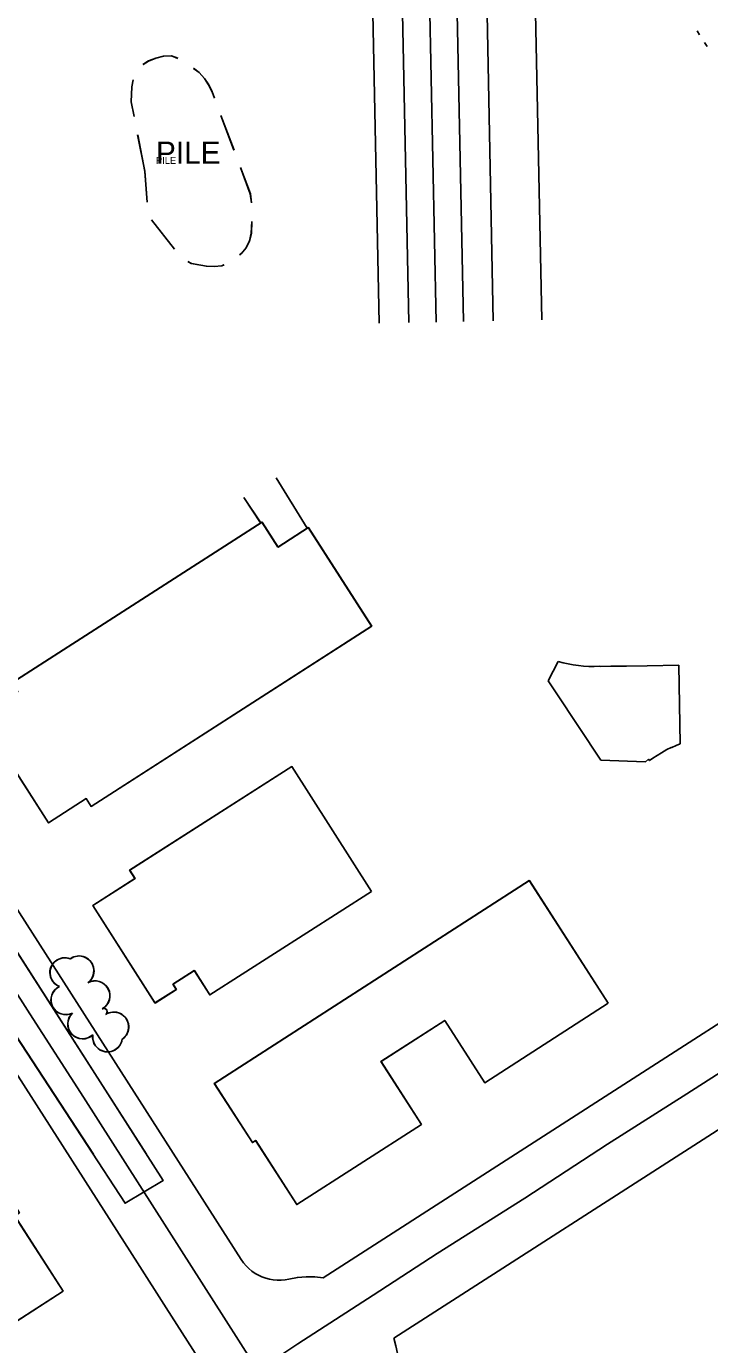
# Model space of a CAD drawing. Extents: x -25029 to 2274964, y -81170 to 687028.
# Drawn here: x -2031 to -1571, y -67574 to -66687 of the extents above; entities that cross this region are included whole.
import ezdxf

# ---------------------------------------------------------------- set-up
doc = ezdxf.new("R2010")
doc.units = 0
for name, color, linetype in [('81911BEA - RW_X_Fee_RW', 7, 'Continuous'), ('BD_X_Canopy', 7, 'Continuous'), ('BLDG', 7, 'Continuous'), ('GE_X_CL_100', 7, 'Continuous'), ('GE_X_CL_2000', 7, 'Continuous'), ('ROAD', 7, 'Continuous'), ('SC_Scratch4', 7, 'Continuous'), ('TREES', 7, 'Continuous'), ('WALL', 7, 'Continuous'), ('WATER', 7, 'Continuous')]:
    doc.layers.add(name, color=color, linetype=linetype)

msp = doc.modelspace()

# ---------------------------------------------------------------- linework, layer by layer
at = {"layer": '81911BEA - RW_X_Fee_RW'}
for p, q in [((-1783.37, -67570.06), (-1350.87, -67292.24)), ((-1936.71, -67549.52), (-1902.8, -67602.48))]:
    msp.add_line(p, q, dxfattribs=at)
for points in [[(-2438.58, -66654.41), (-2144.48, -67113.75), (-2128.83, -67138.19), (-2047.94, -67264.52), (-1967.06, -67390.85), (-1886.18, -67517.17)], [(-2508.22, -66656.91), (-2390.2, -66841.25), (-2325.49, -66942.3), (-2217.65, -67110.74), (-2185.3, -67161.27), (-2050.49, -67371.82), (-1956.13, -67519.2), (-1936.71, -67549.52)], [(-1290.67, -67182.26), (-1594.01, -67377.12), (-1830.98, -67529.38)], [(-1886.18, -67517.17), (-1884.66, -67519.32), (-1882.96, -67521.34), (-1881.09, -67523.19), (-1879.06, -67524.88), (-1876.9, -67526.38), (-1874.6, -67527.69), (-1872.21, -67528.79), (-1869.72, -67529.67), (-1867.17, -67530.33), (-1864.57, -67530.77), (-1861.94, -67530.97), (-1859.3, -67530.95), (-1856.68, -67530.69), (-1854.09, -67530.2)], [(-1830.98, -67529.38), (-1836.72, -67528.74), (-1842.55, -67528.66), (-1848.36, -67529.15), (-1854.09, -67530.2)], [(-1807.84, -67639.01), (-1803.57, -67635.97), (-1799.57, -67632.57), (-1795.89, -67628.84), (-1792.55, -67624.79), (-1789.58, -67620.48), (-1786.99, -67615.92), (-1784.81, -67611.15), (-1783.06, -67606.21), (-1781.74, -67601.13), (-1781.23, -67598.07), (-1780.88, -67595.96), (-1780.46, -67590.73), (-1780.51, -67585.49), (-1781.01, -67580.27), (-1781.97, -67575.12), (-1783.37, -67570.06)]]:
    msp.add_lwpolyline(points, dxfattribs=at)
at = {"layer": 'BD_X_Canopy'}
for p, q in [((-1726.85, -66371.77), (-1716.45, -66885.3)), ((-1694.23, -66371.11), (-1683.83, -66884.64)), ((-1803.79, -66373.33), (-1793.38, -66886.86)), ((-1783.79, -66372.93), (-1773.39, -66886.46)), ((-1765.32, -66372.55), (-1754.91, -66886.08)), ((-1746.85, -66372.18), (-1736.45, -66885.71))]:
    msp.add_line(p, q, dxfattribs=at)
at = {"layer": 'BLDG'}
for p, q in [((-1899.88, -66747), (-1891.11, -66770.41)), ((-1899.84, -66747.02), (-1891.06, -66770.43)), ((-1951.19, -66784.61), (-1955.98, -66760.07)), ((-1951.14, -66784.63), (-1955.93, -66760.09)), ((-1949.6, -66805.39), (-1951.19, -66784.61)), ((-1949.55, -66805.41), (-1951.14, -66784.63)), ((-1931.22, -66836.96), (-1946.71, -66817.33)), ((-1931.17, -66836.98), (-1946.66, -66817.35)), ((-1904.22, -67398.53), (-1692.08, -67261.99)), ((-1692.08, -67261.99), (-1638.95, -67344.54)), ((-1638.95, -67344.54), (-1722.09, -67398.05)), ((-1749.05, -67356.15), (-1791.96, -67383.75)), ((-1722.09, -67398.05), (-1749.05, -67356.15)), ((-1791.96, -67383.75), (-1764.7, -67426.1)), ((-1878.55, -67438.41), (-1904.22, -67398.53)), ((-1764.7, -67426.1), (-1848.66, -67480.13)), ((-1876.4, -67437.02), (-1878.55, -67438.41)), ((-1848.66, -67480.13), (-1876.4, -67437.02)), ((-2038.67, -67487.73), (-2006.02, -67538.39)), ((-2006.02, -67538.39), (-2221.83, -67677.48))]:
    msp.add_line(p, q, dxfattribs=at)
for points in [[(-1952.37, -66712.74), (-1948.75, -66710.34), (-1943.71, -66708.39), (-1938.61, -66707.16), (-1933.21, -66706.94), (-1928.9, -66708.55)], [(-1952.33, -66712.76), (-1948.71, -66710.36), (-1943.67, -66708.41), (-1938.57, -66707.18), (-1933.17, -66706.96), (-1928.86, -66708.57)], [(-1918.41, -66715.28), (-1914.56, -66718.08), (-1910.95, -66722.17), (-1908.14, -66726.49), (-1905.84, -66731.09), (-1904.26, -66735.29)], [(-1918.37, -66715.3), (-1914.52, -66718.1), (-1910.91, -66722.19), (-1908.1, -66726.51), (-1905.8, -66731.11), (-1904.22, -66735.31)], [(-1958.37, -66747.8), (-1960.31, -66737.85), (-1959.89, -66727.77), (-1958.93, -66723.1)], [(-1958.33, -66747.82), (-1960.27, -66737.87), (-1959.85, -66727.79), (-1958.89, -66723.12)], [(-1886.72, -66782.12), (-1880.07, -66799.86), (-1879.33, -66805.86)], [(-1886.67, -66782.14), (-1880.02, -66799.87), (-1879.28, -66805.87)], [(-1879.07, -66818.32), (-1879.39, -66826.34), (-1880.68, -66831.38), (-1882.83, -66836.14), (-1886.21, -66840.03), (-1887.28, -66840.93)], [(-1879.02, -66818.33), (-1879.34, -66826.35), (-1880.63, -66831.39), (-1882.78, -66836.15), (-1886.15, -66840.05), (-1887.22, -66840.95)], [(-1897.85, -66847.5), (-1899.23, -66848.24), (-1904.48, -66848.75), (-1909.66, -66848.47), (-1919.81, -66846.61), (-1922.14, -66845.34)], [(-1897.79, -66847.52), (-1899.17, -66848.26), (-1904.42, -66848.77), (-1909.6, -66848.49), (-1919.75, -66846.63), (-1922.08, -66845.36)]]:
    msp.add_lwpolyline(points, dxfattribs=at)
for points in [[(-1861.49, -67037.51), (-1841.01, -67024.36), (-1798.38, -67090.72), (-1987.27, -67212.07), (-1990.65, -67206.81), (-2016.04, -67223.12), (-2062.18, -67151.31), (-2036.69, -67134.94), (-2040.59, -67128.86), (-1872.27, -67020.72)], [(-1861.41, -67037.52), (-1840.93, -67024.37), (-1798.29, -67090.72), (-1987.17, -67212.1), (-1990.55, -67206.84), (-2015.94, -67223.15), (-2062.09, -67151.35), (-2036.6, -67134.97), (-2040.5, -67128.89), (-1872.19, -67020.73)], [(-1798.46, -67269.43), (-1907.38, -67338.96), (-1917.82, -67322.61), (-1932.21, -67331.8), (-1930.01, -67335.23), (-1944.38, -67344.4), (-1986.23, -67278.85), (-1957.75, -67260.66), (-1961.37, -67254.99), (-1852.18, -67185.28)], [(-1798.35, -67269.43), (-1907.26, -67338.98), (-1917.71, -67322.63), (-1932.09, -67331.82), (-1929.89, -67335.25), (-1944.26, -67344.42), (-1986.12, -67278.88), (-1957.64, -67260.68), (-1961.26, -67255.01), (-1852.08, -67185.29)], [(-1639.07, -67344.56), (-1722.21, -67398.05), (-1749.17, -67356.15), (-1792.08, -67383.75), (-1764.83, -67426.1), (-1848.79, -67480.12), (-1876.53, -67437.01), (-1878.68, -67438.4), (-1904.34, -67398.51), (-1692.19, -67262)], [(-2283.81, -67581.47), (-2244.88, -67556.38), (-2231.84, -67576.61), (-2076.93, -67476.8), (-2091.56, -67454.09), (-2066.36, -67437.85), (-2035.58, -67485.63), (-2038.8, -67487.7), (-2006.16, -67538.36), (-2221.99, -67677.42)]]:
    msp.add_lwpolyline(points, close=True, dxfattribs=at)
at = {"layer": 'GE_X_CL_100'}
msp.add_lwpolyline([(-2504.76, -66609.17), (-2450.08, -66693.44), (-2398.48, -66774.04), (-2351.62, -66847.38), (-2289.89, -66944.1), (-2256.01, -66998.16), (-2212.35, -67065.5), (-2178.98, -67117.42), (-2146.33, -67169.16), (-2071.1, -67285.52), (-2028.53, -67351.78), (-1992.45, -67407.87), (-1926.43, -67511.33), (-1897.93, -67555.81), (-1875, -67591.68)], dxfattribs=at)
at = {"layer": 'GE_X_CL_2000'}
msp.add_lwpolyline([(-1875, -67591.68), (-1847.96, -67573.89), (-1797.32, -67541.05), (-1754.29, -67513.09), (-1695.12, -67475.75), (-1639.57, -67439.5), (-1586.02, -67405.58), (-1526.12, -67367.16)], dxfattribs=at)
at = {"layer": 'ROAD'}
for points in [[(-2145.46, -67142.79), (-2082.59, -67239.51), (-1981.3, -67397.5), (-1938.84, -67463.95), (-1964.37, -67479.17), (-2041.72, -67360.58), (-2093.77, -67278.17), (-2144.67, -67197.4)], [(-2145.37, -67142.84), (-2082.49, -67239.55), (-1981.18, -67397.53), (-1950.09, -67446.16)], [(-1985.79, -67446.16), (-2041.6, -67360.61), (-2093.66, -67278.21), (-2144.57, -67197.45)]]:
    msp.add_lwpolyline(points, dxfattribs=at)
at = {"layer": 'SC_Scratch4'}
for p, q in [((-1679.42, -67127.62), (-1672.81, -67114.46)), ((-1591.52, -67117.13), (-1590.48, -67170.07)), ((-1645.04, -67117.77), (-1643.94, -67117.81)), ((-1674.06, -67135.7), (-1679.42, -67127.62)), ((-1644.05, -67181), (-1674.06, -67135.7)), ((-1613.86, -67182.12), (-1644.05, -67181))]:
    msp.add_line(p, q, dxfattribs=at)
for points in [[(-1643.94, -67117.81), (-1637.34, -67117.79), (-1626.65, -67117.77), (-1612.77, -67117.52), (-1591.52, -67117.13)], [(-1590.48, -67170.07), (-1593.28, -67170.99), (-1596.2, -67172.42), (-1596.66, -67172.55), (-1599.58, -67173.85), (-1603.22, -67176), (-1606.15, -67177.75), (-1608.94, -67179.51), (-1611.15, -67181.27), (-1611.94, -67180.36), (-1613.86, -67182.12)]]:
    msp.add_lwpolyline(points, dxfattribs=at)
msp.add_arc((-1649.44, -67036.63), 81.26, 253.29045, 273.10743, dxfattribs=at)
at = {"layer": 'TREES'}
for centre, radius, start, end in [((-2005.07, -67324), 10, 68.46856, 248.46856), ((-2004.96, -67324.03), 10, 68.47556, 248.47556), ((-1995.47, -67322.75), 10, 306.41411, 126.41411), ((-1995.35, -67322.77), 10, 306.42111, 126.42111), ((-1984.69, -67339.55), 10, 298.97699, 118.97699), ((-1984.57, -67339.57), 10, 298.98399, 118.98399), ((-2004.34, -67342.28), 10, 116.13595, 296.13595), ((-2004.22, -67342.31), 10, 116.14295, 296.14295), ((-1993.08, -67358.54), 10, 133.28234, 313.28234), ((-1992.96, -67358.57), 10, 133.28934, 313.28934), ((-1978.76, -67350.27), 2.25, 298.68986, 118.68986), ((-1978.64, -67350.29), 2.25, 298.69686, 118.69686), ((-1972.06, -67360.51), 10, 304.19637, 124.19637), ((-1971.94, -67360.53), 10, 304.20337, 124.20337), ((-1976.33, -67367.3), 10, 171.48839, 351.48839), ((-1976.21, -67367.32), 10, 171.49539, 351.49539)]:
    msp.add_arc(centre, radius, start, end, dxfattribs=at)
at = {"layer": 'WALL'}
for p, q in [((-1862.65, -66990.98), (-1841.82, -67024.88)), ((-1862.58, -66990.99), (-1841.74, -67024.89)), ((-1884.44, -67004.18), (-1873.18, -67021.31)), ((-1884.36, -67004.19), (-1873.1, -67021.32))]:
    msp.add_line(p, q, dxfattribs=at)
at = {"layer": 'WATER'}
for p, q in [((-1579.22, -66690.13), (-1577.52, -66692.75)), ((-1579.18, -66690.11), (-1577.48, -66692.73)), ((-1574.12, -66698), (-1572.42, -66700.62)), ((-1574.08, -66697.98), (-1572.38, -66700.6))]:
    msp.add_line(p, q, dxfattribs=at)

# ---------------------------------------------------------------- texts
at = {"layer": 'BLDG'}
msp.add_text('PILE', height=15, dxfattribs=at).set_placement((-1943.63, -66779.57))
msp.add_text('PILE', height=4.68, rotation=0.007, dxfattribs=at).set_placement((-1943.58, -66779.59))

doc.saveas('drawing.dxf')
